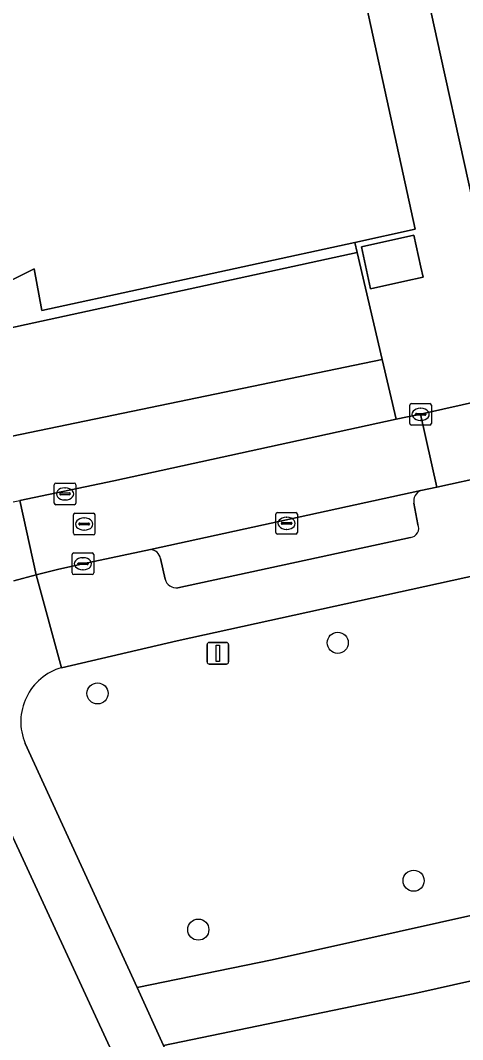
# Model space of a CAD drawing. Extents: x 160030 to 160839, y 385325 to 386450.
# Drawn here: x 160622.14 to 160642.62, y 385785.59 to 385832.8 of the extents above; entities that cross this region are included whole.
import ezdxf

# ---------------------------------------------------------------- set-up
doc = ezdxf.new("R2010")
doc.units = 0
for name, color, linetype in [('IMGEO_Boom', 7, 'Continuous'), ('IMGEO_Groenvoorziening', 7, 'Continuous'), ('IMGEO_Kolk', 7, 'Continuous'), ('IMGEO_Lichtmast', 7, 'Continuous'), ('IMGEO_Pand', 7, 'Continuous'), ('IMGEO_Parkeervlak_open', 7, 'Continuous'), ('IMGEO_Rijbaan_lokaal_open', 7, 'Continuous'), ('IMGEO_Rioolput', 7, 'Continuous'), ('IMGEO_Voetpad_open', 7, 'Continuous')]:
    doc.layers.add(name, color=color, linetype=linetype)

msp = doc.modelspace()

# ---------------------------------------------------------------- linework, layer by layer
at = {"layer": 'IMGEO_Boom'}
for centre in [(160636.84, 385803.969), (160625.714, 385801.623), (160640.352, 385792.947), (160630.381, 385790.681)]:
    msp.add_circle(centre, 0.489, dxfattribs=at)
at = {"layer": 'IMGEO_Groenvoorziening'}
for points in [[(160620.613, 385813.311), (160620.845, 385813.352), (160619.77, 385818.137), (160637.74, 385822.046), (160637.627, 385822.518), (160623.132, 385819.354), (160622.772, 385821.298), (160621.639, 385820.722), (160610.802, 385843.631)], [(160647.564, 385808.039), (160629.407, 385804.056), (160624.051, 385802.814)], [(160622.363, 385799.309), (160627.546, 385787.995), (160633.809, 385789.28), (160653.316, 385793.643), (160650.707, 385806.028)], [(160652.559, 385785.062), (160655.035, 385785.583), (160653.909, 385790.747), (160640.551, 385787.76), (160628.775, 385785.314), (160637.433, 385766.658), (160652.572, 385733.759)]]:
    msp.add_lwpolyline(points, dxfattribs=at)
msp.add_arc((160624.758, 385800.314), 2.598, 105.8008, 202.7685, dxfattribs=at)
at = {"layer": 'IMGEO_Kolk'}
for p, q in [((160640.178, 385814.126), (160640.178, 385814.978)), ((160640.253, 385815.052), (160641.105, 385815.052)), ((160640.666, 385814.832), (160640.691, 385814.832)), ((160641.179, 385814.978), (160641.179, 385814.126)), ((160640.437, 385814.546), (160640.437, 385814.558)), ((160640.875, 385814.509), (160640.477, 385814.509)), ((160640.48, 385814.595), (160640.878, 385814.595)), ((160640.689, 385814.272), (160640.664, 385814.272)), ((160640.921, 385814.558), (160640.921, 385814.546)), ((160641.105, 385814.052), (160640.253, 385814.052)), ((160623.71, 385810.44), (160623.71, 385811.292)), ((160623.785, 385811.366), (160624.637, 385811.366)), ((160624.198, 385811.146), (160624.223, 385811.146)), ((160624.711, 385811.292), (160624.711, 385810.44)), ((160623.969, 385810.86), (160623.969, 385810.872)), ((160624.407, 385810.823), (160624.009, 385810.823)), ((160624.012, 385810.909), (160624.41, 385810.909)), ((160624.221, 385810.586), (160624.196, 385810.586)), ((160624.453, 385810.872), (160624.453, 385810.86)), ((160624.637, 385810.366), (160623.785, 385810.366)), ((160633.969, 385809.076), (160633.969, 385809.928)), ((160634.044, 385810.002), (160634.896, 385810.002)), ((160634.271, 385809.545), (160634.669, 385809.545)), ((160634.457, 385809.782), (160634.482, 385809.782)), ((160634.97, 385809.928), (160634.97, 385809.076)), ((160634.228, 385809.496), (160634.228, 385809.508)), ((160634.666, 385809.459), (160634.268, 385809.459)), ((160634.48, 385809.222), (160634.455, 385809.222)), ((160634.712, 385809.508), (160634.712, 385809.496)), ((160634.896, 385809.002), (160634.044, 385809.002)), ((160624.612, 385808.131), (160625.464, 385808.131)), ((160624.537, 385807.205), (160624.537, 385808.057)), ((160624.839, 385807.674), (160625.237, 385807.674)), ((160625.025, 385807.911), (160625.05, 385807.911)), ((160625.538, 385808.057), (160625.538, 385807.205)), ((160624.796, 385807.625), (160624.796, 385807.637)), ((160625.234, 385807.588), (160624.836, 385807.588)), ((160625.048, 385807.351), (160625.023, 385807.351)), ((160625.28, 385807.637), (160625.28, 385807.625)), ((160625.464, 385807.131), (160624.612, 385807.131))]:
    msp.add_line(p, q, dxfattribs=at)
for points in [[(160640.178, 385814.126), (160640.178, 385814.978)], [(160640.253, 385815.052), (160641.105, 385815.052)], [(160641.179, 385814.978), (160641.179, 385814.126)], [(160641.105, 385814.052), (160640.253, 385814.052)], [(160623.71, 385810.44), (160623.71, 385811.292)], [(160623.785, 385811.366), (160624.637, 385811.366)], [(160624.711, 385811.292), (160624.711, 385810.44)], [(160624.637, 385810.366), (160623.785, 385810.366)], [(160633.969, 385809.076), (160633.969, 385809.928)], [(160634.044, 385810.002), (160634.896, 385810.002)], [(160634.97, 385809.928), (160634.97, 385809.076)], [(160634.896, 385809.002), (160634.044, 385809.002)], [(160624.612, 385808.131), (160625.464, 385808.131)], [(160624.537, 385807.205), (160624.537, 385808.057)], [(160625.538, 385808.057), (160625.538, 385807.205)], [(160625.464, 385807.131), (160624.612, 385807.131)]]:
    msp.add_lwpolyline(points, dxfattribs=at)
for centre, radius, start, end in [((160640.255, 385814.976), 0.0765, 91.552, 178.448), ((160640.255, 385814.976), 0.0765, 91.552, 178.448), ((160641.103, 385814.976), 0.0765, 1.552, 88.448), ((160641.103, 385814.976), 0.0765, 1.552, 88.448), ((160640.477, 385814.555), 0.0403, 85.8775, 175.7526), ((160640.474, 385814.545), 0.0366, 178.938, 274.7102), ((160640.878, 385814.552), 0.043, 264.8664, 352.4533), ((160640.882, 385814.557), 0.0386, 1.7309, 96.639), ((160640.255, 385814.128), 0.0765, 181.552, 268.448), ((160640.255, 385814.128), 0.0765, 181.552, 268.448), ((160641.103, 385814.128), 0.0765, 271.552, 358.448), ((160641.103, 385814.128), 0.0765, 271.552, 358.448), ((160623.787, 385811.29), 0.0765, 91.552, 178.448), ((160623.787, 385811.29), 0.0765, 91.552, 178.448), ((160624.635, 385811.29), 0.0765, 1.552, 88.448), ((160624.635, 385811.29), 0.0765, 1.552, 88.448), ((160624.009, 385810.869), 0.0403, 85.8775, 175.7526), ((160624.006, 385810.859), 0.0366, 178.938, 274.7102), ((160624.41, 385810.866), 0.043, 264.8664, 352.4533), ((160624.414, 385810.871), 0.0386, 1.7309, 96.639), ((160623.787, 385810.442), 0.0765, 181.552, 268.448), ((160623.787, 385810.442), 0.0765, 181.552, 268.448), ((160624.635, 385810.442), 0.0765, 271.552, 358.448), ((160624.635, 385810.442), 0.0765, 271.552, 358.448), ((160634.046, 385809.926), 0.0765, 91.552, 178.448), ((160634.046, 385809.926), 0.0765, 91.552, 178.448), ((160634.268, 385809.505), 0.0403, 85.8775, 175.7526), ((160634.673, 385809.507), 0.0386, 1.7309, 96.639), ((160634.894, 385809.926), 0.0765, 1.552, 88.448), ((160634.894, 385809.926), 0.0765, 1.552, 88.448), ((160634.046, 385809.078), 0.0765, 181.552, 268.448), ((160634.046, 385809.078), 0.0765, 181.552, 268.448), ((160634.265, 385809.495), 0.0366, 178.938, 274.7102), ((160634.669, 385809.502), 0.043, 264.8664, 352.4533), ((160634.894, 385809.078), 0.0765, 271.552, 358.448), ((160634.894, 385809.078), 0.0765, 271.552, 358.448), ((160624.614, 385808.055), 0.0765, 91.552, 178.448), ((160624.614, 385808.055), 0.0765, 91.552, 178.448), ((160625.462, 385808.055), 0.0765, 1.552, 88.448), ((160625.462, 385808.055), 0.0765, 1.552, 88.448), ((160624.836, 385807.634), 0.0403, 85.8775, 175.7526), ((160625.241, 385807.636), 0.0386, 1.7309, 96.639), ((160624.614, 385807.207), 0.0765, 181.552, 268.448), ((160624.614, 385807.207), 0.0765, 181.552, 268.448), ((160624.833, 385807.624), 0.0366, 178.938, 274.7102), ((160625.237, 385807.631), 0.043, 264.8664, 352.4533), ((160625.462, 385807.207), 0.0765, 271.552, 358.448), ((160625.462, 385807.207), 0.0765, 271.552, 358.448)]:
    msp.add_arc(centre, radius, start, end, dxfattribs=at)
for centre, major_axis, ratio, start_param, end_param in [((160640.665, 385814.552), (-0.387, 0.002), 0.722429, 4.712389, 7.853982), ((160640.69, 385814.552), (-0.39, 0.002), 0.717154, 1.570796, 4.712389), ((160624.197, 385810.866), (-0.387, 0.002), 0.722429, 4.712389, 7.853982), ((160624.222, 385810.866), (-0.39, 0.002), 0.717154, 1.570796, 4.712389), ((160634.456, 385809.502), (-0.387, 0.002), 0.722429, 4.712389, 7.853982), ((160634.481, 385809.502), (-0.39, 0.002), 0.717154, 1.570796, 4.712389), ((160625.024, 385807.631), (-0.387, 0.002), 0.722429, 4.712389, 7.853982), ((160625.049, 385807.631), (-0.39, 0.002), 0.717154, 1.570796, 4.712389)]:
    msp.add_ellipse(centre, major_axis=major_axis, ratio=ratio, start_param=start_param, end_param=end_param, dxfattribs=at)
at = {"layer": 'IMGEO_Lichtmast'}
for p, q in [((160630.791, 385803.084), (160630.791, 385803.884)), ((160630.791, 385803.884), (160630.791, 385803.084)), ((160630.891, 385803.984), (160631.681, 385803.984)), ((160631.681, 385803.984), (160630.891, 385803.984)), ((160631.781, 385803.884), (160631.781, 385803.084)), ((160631.781, 385803.084), (160631.781, 385803.884)), ((160631.681, 385802.984), (160630.891, 385802.984)), ((160630.891, 385802.984), (160631.681, 385802.984))]:
    msp.add_line(p, q, dxfattribs=at)
msp.add_lwpolyline([(160631.211, 385803.859), (160631.361, 385803.859), (160631.361, 385803.109), (160631.211, 385803.109), (160631.211, 385803.859)], dxfattribs=at)
for centre, start, end in [((160630.891, 385803.884), 90, 180), ((160630.891, 385803.884), 90, 180), ((160631.681, 385803.884), 0, 90), ((160631.681, 385803.884), 360, 90), ((160630.891, 385803.084), 180, 270), ((160630.891, 385803.084), 180, 270), ((160631.681, 385803.084), 270, 0), ((160631.681, 385803.084), 270, 0)]:
    msp.add_arc(centre, 0.1, start, end, dxfattribs=at)
at = {"layer": 'IMGEO_Pand'}
msp.add_lwpolyline([(160640.43, 385823.13), (160636.213, 385842.456), (160632.632, 385858.869), (160615.313, 385855.096), (160615.84, 385853.105), (160617.252, 385846.7), (160610.802, 385843.631), (160621.639, 385820.722), (160622.772, 385821.298), (160623.132, 385819.354), (160637.627, 385822.518)], close=True, dxfattribs=at)
at = {"layer": 'IMGEO_Parkeervlak_open'}
msp.add_lwpolyline([(160637.74, 385822.046), (160619.77, 385818.137), (160620.845, 385813.352), (160638.904, 385817.087)], close=True, dxfattribs=at)
for points in [[(160640.68, 385811.023), (160628.163, 385808.283)], [(160640.549, 385809.453), (160640.369, 385810.437)], [(160629.434, 385806.509), (160640.209, 385808.848)], [(160628.626, 385807.869), (160628.845, 385806.913)]]:
    msp.add_lwpolyline(points, dxfattribs=at)
for centre, radius, start, end in [((160640.873, 385810.545), 0.516, 112.0253, 192.0634), ((160640.174, 385809.266), 0.419, 274.84, 26.4895), ((160628.157, 385807.811), 0.472, 7.0676, 89.3283), ((160629.375, 385807.055), 0.549, 194.9747, 276.1322)]:
    msp.add_arc(centre, radius, start, end, dxfattribs=at)
at = {"layer": 'IMGEO_Rijbaan_lokaal_open'}
for points in [[(160640.679, 385814.552), (160641.423, 385811.175), (160646.214, 385812.226), (160647.359, 385812.385), (160646.6, 385815.891)], [(160640.68, 385811.023), (160641.423, 385811.175), (160640.679, 385814.552), (160639.552, 385814.326), (160626.463, 385811.478), (160622.121, 385810.564), (160622.872, 385807.118), (160623.855, 385807.363), (160625.038, 385807.631), (160628.163, 385808.283)], [(160635.246, 385765.866), (160628.802, 385779.787), (160621.033, 385796.572), (160620.07, 385798.64), (160615.072, 385796.313), (160615.852, 385794.67), (160619.688, 385786.418), (160620.234, 385785.144), (160624.04, 385776.996), (160635.598, 385752.067), (160640.376, 385741.653), (160644.987, 385731.605), (160645.434, 385730.609), (160650.45, 385732.858), (160649.918, 385733.946)]]:
    msp.add_lwpolyline(points, close=True, dxfattribs=at)
msp.add_lwpolyline([(160621.838, 385806.837), (160622.872, 385807.118), (160622.121, 385810.564)], dxfattribs=at)
at = {"layer": 'IMGEO_Rioolput'}
for p, q in [((160624.595, 385809.044), (160624.595, 385809.896)), ((160624.67, 385809.97), (160625.522, 385809.97)), ((160625.083, 385809.75), (160625.108, 385809.75)), ((160625.596, 385809.896), (160625.596, 385809.044)), ((160624.854, 385809.464), (160624.854, 385809.476)), ((160625.292, 385809.427), (160624.894, 385809.427)), ((160624.897, 385809.513), (160625.295, 385809.513)), ((160625.106, 385809.19), (160625.081, 385809.19)), ((160625.338, 385809.476), (160625.338, 385809.464)), ((160625.522, 385808.97), (160624.67, 385808.97))]:
    msp.add_line(p, q, dxfattribs=at)
for points in [[(160624.595, 385809.044), (160624.595, 385809.896)], [(160624.67, 385809.97), (160625.522, 385809.97)], [(160625.596, 385809.896), (160625.596, 385809.044)], [(160625.522, 385808.97), (160624.67, 385808.97)]]:
    msp.add_lwpolyline(points, dxfattribs=at)
for centre, radius, start, end in [((160624.672, 385809.894), 0.0765, 91.552, 178.448), ((160624.672, 385809.894), 0.0765, 91.552, 178.448), ((160625.52, 385809.894), 0.0765, 1.552, 88.448), ((160625.52, 385809.894), 0.0765, 1.552, 88.448), ((160624.894, 385809.473), 0.0403, 85.8775, 175.7526), ((160624.891, 385809.463), 0.0366, 178.938, 274.7102), ((160625.295, 385809.47), 0.043, 264.8664, 352.4533), ((160625.299, 385809.475), 0.0386, 1.7309, 96.639), ((160624.672, 385809.046), 0.0765, 181.552, 268.448), ((160624.672, 385809.046), 0.0765, 181.552, 268.448), ((160625.52, 385809.046), 0.0765, 271.552, 358.448), ((160625.52, 385809.046), 0.0765, 271.552, 358.448)]:
    msp.add_arc(centre, radius, start, end, dxfattribs=at)
for centre, major_axis, ratio, start_param, end_param in [((160625.082, 385809.47), (-0.387, 0.002), 0.722429, 4.712389, 7.853982), ((160625.107, 385809.47), (-0.39, 0.002), 0.717154, 1.570796, 4.712389)]:
    msp.add_ellipse(centre, major_axis=major_axis, ratio=ratio, start_param=start_param, end_param=end_param, dxfattribs=at)
at = {"layer": 'IMGEO_Voetpad_open'}
for points in [[(160637.092, 385851.736), (160634.649, 385863.282), (160632.742, 385872.299), (160632.21, 385875.088), (160629.316, 385874.508), (160631.321, 385864.631), (160632.478, 385859.677), (160632.488, 385859.634), (160632.632, 385858.869), (160636.213, 385842.456), (160640.43, 385823.13), (160637.627, 385822.518), (160637.74, 385822.046), (160638.904, 385817.087), (160639.552, 385814.326), (160640.679, 385814.552), (160646.6, 385815.891), (160647.254, 385819.037)], [(160644.831, 385832.004), (160643.27, 385839.397), (160643.103, 385839.361), (160640.884, 385849.657), (160640.399, 385851.907), (160638.252, 385851.444), (160638.085, 385851.408), (160636.889, 385856.96), (160639.154, 385857.448), (160638.272, 385861.54), (160654.083, 385864.947), (160653.541, 385867.425), (160648.449, 385866.328), (160642.665, 385865.082), (160637.791, 385864.032), (160634.649, 385863.282), (160637.092, 385851.736), (160641.601, 385831.195), (160643.784, 385821.25)], [(160643.784, 385821.25), (160641.601, 385831.195), (160637.092, 385851.736)], [(160647.359, 385812.385), (160646.214, 385812.226), (160641.423, 385811.175), (160640.68, 385811.023)], [(160640.369, 385810.437), (160640.549, 385809.453)], [(160640.209, 385808.848), (160629.434, 385806.509)], [(160628.163, 385808.283), (160625.038, 385807.631), (160623.855, 385807.363), (160622.872, 385807.118), (160624.051, 385802.814), (160629.407, 385804.056), (160647.564, 385808.039)], [(160628.845, 385806.913), (160628.626, 385807.869)], [(160624.051, 385802.814), (160622.872, 385807.118), (160621.838, 385806.837)], [(160650.707, 385806.028), (160653.316, 385793.643), (160633.809, 385789.28), (160627.546, 385787.995), (160628.775, 385785.314), (160640.551, 385787.76), (160653.909, 385790.747), (160655.035, 385785.583), (160662.79, 385750), (160665.539, 385737.339)], [(160619.258, 385800.467), (160620.07, 385798.64), (160621.033, 385796.572), (160628.802, 385779.787), (160635.246, 385765.866), (160649.918, 385733.946), (160650.45, 385732.858), (160650.887, 385731.903)], [(160652.572, 385733.759), (160637.433, 385766.658), (160628.775, 385785.314), (160627.546, 385787.995), (160622.363, 385799.309)]]:
    msp.add_lwpolyline(points, dxfattribs=at)
for points in [[(160640.794, 385820.9), (160640.693, 385821.365), (160640.37, 385822.846), (160637.932, 385822.314), (160638.357, 385820.368), (160639.942, 385820.714)], [(160640.794, 385820.9), (160639.942, 385820.714), (160638.357, 385820.368), (160637.932, 385822.314), (160640.37, 385822.846), (160640.693, 385821.365)], [(160639.552, 385814.326), (160638.904, 385817.087), (160620.845, 385813.352), (160620.613, 385813.311), (160621.258, 385810.384), (160622.121, 385810.564), (160626.463, 385811.478)]]:
    msp.add_lwpolyline(points, close=True, dxfattribs=at)
for centre, radius, start, end in [((160640.873, 385810.545), 0.516, 112.0253, 192.0634), ((160640.174, 385809.266), 0.419, 274.84, 26.4895), ((160628.157, 385807.811), 0.472, 7.0676, 89.3283), ((160629.375, 385807.055), 0.549, 194.9747, 276.1322), ((160624.758, 385800.314), 2.598, 105.8008, 202.7685)]:
    msp.add_arc(centre, radius, start, end, dxfattribs=at)

doc.saveas('drawing.dxf')
